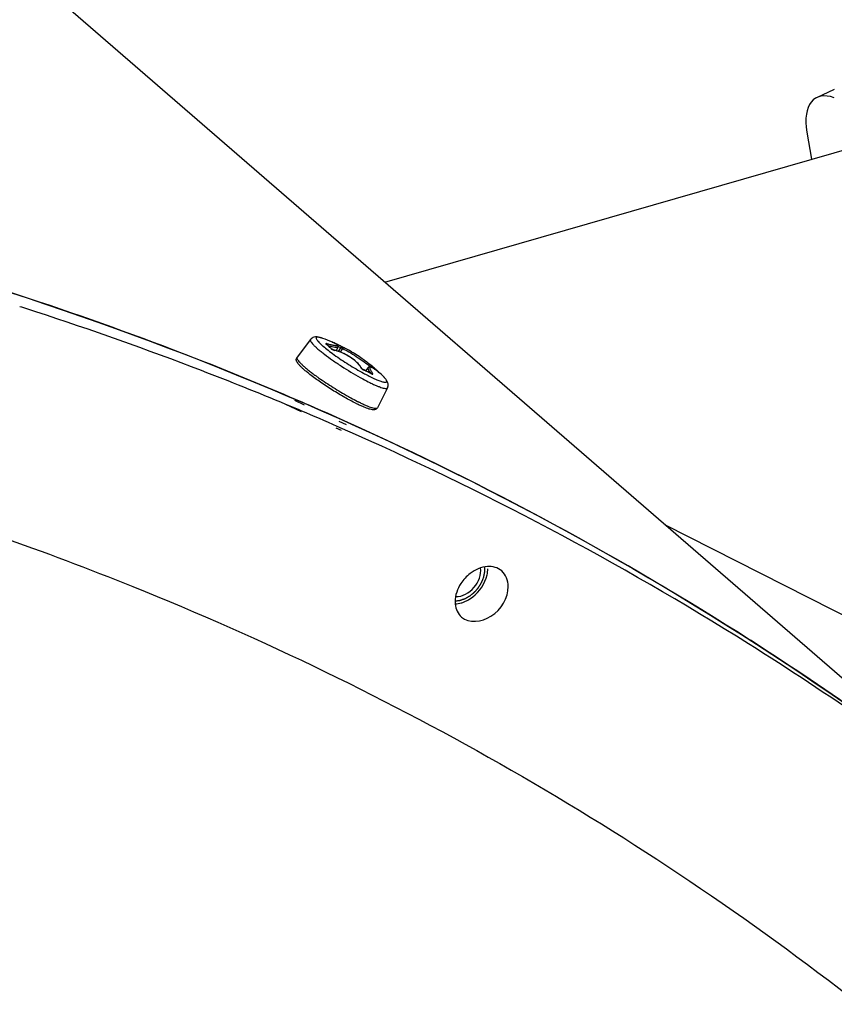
# Model space of a CAD drawing. Header units: millimetres. Extents: x 0 to 420, y 0 to 297.
# Tile 495 of 502: x 380.94 to 386.92, y 232.34 to 239.57. Entities that reach past the tile are written whole.
import ezdxf

# ---------------------------------------------------------------- set-up
doc = ezdxf.new("R2010")
doc.units = ezdxf.units.MM
doc.header["$LTSCALE"] = 23.1
doc.layers.get('0').update_dxf_attribs({"linetype": 'CONTINUOUS'})
doc.layers.add('02___PRT_ALL_AXES', color=7, linetype='CONTINUOUS')

msp = doc.modelspace()

# ---------------------------------------------------------------- linework, layer by layer
at = {"color": 7, "linetype": 'CONTINUOUS'}
for p, q in [((388.8655, 233.0977), (375.2414, 244.8965)), ((386.7874, 238.9948), (386.9169, 239.0575)), ((386.7154, 238.742), (386.7495, 238.5431)), ((383.6206, 237.6399), (387.0757, 238.6373)), ((383.074, 237.2202), (382.9755, 237.0903)), ((383.1934, 237.1819), (383.1914, 237.1836)), ((383.1924, 237.1837), (383.1919, 237.1841)), ((383.1979, 237.1792), (383.1924, 237.1837)), ((383.2043, 237.1737), (383.1979, 237.1792)), ((383.2107, 237.1681), (383.2043, 237.1737)), ((383.217, 237.1624), (383.2107, 237.1681)), ((383.2232, 237.1565), (383.217, 237.1624)), ((383.2284, 237.1515), (383.2232, 237.1565)), ((383.2288, 237.1511), (383.2284, 237.1515)), ((383.2294, 237.1506), (383.2288, 237.1511)), ((383.2301, 237.15), (383.2294, 237.1506)), ((383.231, 237.1493), (383.2301, 237.15)), ((383.2321, 237.1486), (383.231, 237.1493)), ((383.2332, 237.1479), (383.2321, 237.1486)), ((383.2345, 237.1472), (383.2332, 237.1479)), ((383.2342, 237.2011), (383.2357, 237.2004)), ((383.237, 237.1999), (383.2345, 237.201)), ((383.2358, 237.1464), (383.2345, 237.1472)), ((383.2411, 237.198), (383.2347, 237.2009)), ((383.2373, 237.1457), (383.2358, 237.1464)), ((383.2416, 237.1979), (383.237, 237.1999)), ((383.2388, 237.1449), (383.2373, 237.1457)), ((383.2386, 237.1991), (383.2387, 237.199)), ((383.2387, 237.199), (383.2386, 237.1991)), ((383.2404, 237.1442), (383.2388, 237.1449)), ((383.242, 237.1435), (383.2404, 237.1442)), ((383.2444, 237.1964), (383.2411, 237.198)), ((383.2453, 237.1962), (383.2416, 237.1978)), ((383.2416, 237.1978), (383.2425, 237.1973)), ((383.2438, 237.1429), (383.242, 237.1435)), ((383.2455, 237.1423), (383.2438, 237.1429)), ((383.2475, 237.195), (383.2444, 237.1964)), ((383.2504, 237.1939), (383.2453, 237.1962)), ((383.2471, 237.1418), (383.2455, 237.1423)), ((383.2464, 237.1415), (383.2504, 237.1403)), ((383.2486, 237.1414), (383.2471, 237.1418)), ((383.2504, 237.1935), (383.2475, 237.195)), ((383.2495, 237.1412), (383.2486, 237.1414)), ((383.2593, 237.1389), (383.2495, 237.1412)), ((383.2556, 237.1915), (383.2504, 237.1939)), ((383.2531, 237.1921), (383.2504, 237.1935)), ((383.2557, 237.1908), (383.2531, 237.1921)), ((383.2607, 237.189), (383.2556, 237.1915)), ((383.2581, 237.1895), (383.2557, 237.1908)), ((383.2603, 237.1883), (383.2581, 237.1895)), ((383.2708, 237.1356), (383.2593, 237.1389)), ((383.2623, 237.1871), (383.2603, 237.1883)), ((383.2658, 237.1866), (383.2607, 237.189)), ((383.2753, 237.165), (383.2621, 237.1381)), ((383.2642, 237.1859), (383.2623, 237.1871)), ((383.2659, 237.1848), (383.2642, 237.1859)), ((383.2695, 237.1848), (383.2658, 237.1866)), ((383.2675, 237.1837), (383.2659, 237.1848)), ((383.2689, 237.1826), (383.2675, 237.1837)), ((383.2703, 237.1815), (383.2689, 237.1826)), ((383.2731, 237.183), (383.2695, 237.1848)), ((383.2715, 237.1803), (383.2703, 237.1815)), ((383.2825, 237.1317), (383.2708, 237.1356)), ((383.2727, 237.1791), (383.2715, 237.1803)), ((383.2737, 237.1778), (383.2727, 237.1791)), ((383.2781, 237.1804), (383.2731, 237.183)), ((383.2747, 237.1763), (383.2737, 237.1778)), ((383.2756, 237.1745), (383.2747, 237.1763)), ((383.2753, 237.165), (383.2762, 237.1674)), ((383.2762, 237.1723), (383.2756, 237.1745)), ((383.2765, 237.1699), (383.2762, 237.1723)), ((383.2762, 237.1674), (383.2765, 237.1699)), ((383.2832, 237.1779), (383.2781, 237.1804)), ((383.2799, 237.1326), (383.2972, 237.1586)), ((383.2799, 237.1326), (383.2972, 237.1586)), ((383.2882, 237.1752), (383.2832, 237.1779)), ((383.2932, 237.1726), (383.2882, 237.1752)), ((383.2987, 237.1696), (383.2932, 237.1726)), ((383.2937, 237.1275), (383.311, 237.1535)), ((383.3009, 237.1684), (383.2987, 237.1696)), ((383.3033, 237.1672), (383.3009, 237.1684)), ((383.3057, 237.1659), (383.3033, 237.1672)), ((383.3083, 237.1646), (383.3057, 237.1659)), ((383.3108, 237.1633), (383.3083, 237.1646)), ((383.3132, 237.1621), (383.3108, 237.1633)), ((383.3155, 237.161), (383.3132, 237.1621)), ((383.3176, 237.16), (383.3155, 237.161)), ((383.3194, 237.1591), (383.3176, 237.16)), ((383.321, 237.1584), (383.3194, 237.1591)), ((383.322, 237.1579), (383.321, 237.1584)), ((383.3285, 237.1549), (383.322, 237.1579)), ((383.3367, 237.1509), (383.3285, 237.1549)), ((383.3454, 237.1464), (383.3367, 237.1509)), ((383.3545, 237.1414), (383.3454, 237.1464)), ((383.364, 237.1361), (383.3545, 237.1414)), ((383.3739, 237.1303), (383.364, 237.1361)), ((383.2944, 237.1273), (383.2825, 237.1317)), ((383.3063, 237.1223), (383.2944, 237.1273)), ((383.3182, 237.1169), (383.3063, 237.1223)), ((383.3301, 237.1109), (383.3182, 237.1169)), ((383.3418, 237.1046), (383.3301, 237.1109)), ((383.3534, 237.0979), (383.3418, 237.1046)), ((383.3646, 237.0908), (383.3534, 237.0979)), ((383.3756, 237.0834), (383.3646, 237.0908)), ((383.3739, 237.1303), (383.378, 237.1279)), ((383.3861, 237.0758), (383.3756, 237.0834)), ((383.3962, 237.0679), (383.3861, 237.0758)), ((383.4057, 237.0599), (383.3962, 237.0679)), ((383.4147, 237.0517), (383.4057, 237.0599)), ((383.423, 237.0434), (383.4147, 237.0517)), ((383.4306, 237.0351), (383.423, 237.0434)), ((383.4374, 237.0268), (383.4306, 237.0351)), ((383.4434, 237.0184), (383.4374, 237.0268)), ((383.4481, 237.0108), (383.4434, 237.0184)), ((383.4486, 237.0102), (383.4481, 237.0108)), ((383.4492, 237.0094), (383.4486, 237.0102)), ((383.45, 237.0085), (383.4492, 237.0094)), ((383.451, 237.0074), (383.45, 237.0085)), ((383.4522, 237.0062), (383.451, 237.0074)), ((383.4536, 237.0049), (383.4522, 237.0062)), ((383.4551, 237.0036), (383.4536, 237.0049)), ((383.4568, 237.0022), (383.4551, 237.0036)), ((383.4585, 237.0009), (383.4568, 237.0022)), ((383.4603, 236.9998), (383.4585, 237.0009)), ((383.462, 236.9987), (383.4603, 236.9998)), ((383.4635, 236.9978), (383.462, 236.9987)), ((383.4633, 236.9972), (383.4661, 236.9957)), ((383.4649, 236.9971), (383.4635, 236.9978)), ((383.4656, 236.9968), (383.4649, 236.9971)), ((383.4786, 236.9909), (383.4656, 236.9968)), ((383.4968, 237.0141), (383.4786, 236.9909)), ((383.4797, 236.9903), (383.4786, 236.9909)), ((383.4875, 237.0541), (383.4864, 237.0549)), ((383.4954, 237.048), (383.4875, 237.0541)), ((383.5031, 237.042), (383.4954, 237.048)), ((383.497, 237.0143), (383.4968, 237.014)), ((383.4968, 237.0141), (383.4968, 237.014)), ((383.4994, 237.0166), (383.497, 237.0143)), ((383.5024, 237.0183), (383.4994, 237.0166)), ((383.5058, 237.0193), (383.5024, 237.0183)), ((383.5103, 237.0362), (383.5031, 237.042)), ((383.5091, 237.0196), (383.5058, 237.0193)), ((383.5125, 237.0193), (383.5091, 237.0196)), ((383.5161, 237.0314), (383.5103, 237.0362)), ((383.5158, 237.0185), (383.5125, 237.0193)), ((383.5144, 237.0188), (383.5153, 237.0202)), ((383.5175, 237.0179), (383.5153, 237.0202)), ((383.5193, 237.0174), (383.5158, 237.0185)), ((383.5257, 237.0234), (383.5161, 237.0314)), ((383.523, 237.0158), (383.5193, 237.0174)), ((383.527, 237.0138), (383.523, 237.0158)), ((383.534, 237.0166), (383.5257, 237.0234)), ((383.5313, 237.0114), (383.527, 237.0138)), ((383.536, 237.0086), (383.5313, 237.0114)), ((383.5404, 237.0114), (383.534, 237.0166)), ((383.541, 237.0053), (383.536, 237.0086)), ((383.5434, 237.0089), (383.5404, 237.0114)), ((383.5464, 237.0015), (383.541, 237.0053)), ((383.5463, 237.0065), (383.5434, 237.0089)), ((383.5492, 237.004), (383.5463, 237.0065)), ((383.5522, 236.9973), (383.5464, 237.0015)), ((383.552, 237.0016), (383.5492, 237.004)), ((383.5582, 236.9926), (383.5522, 236.9973)), ((383.5646, 236.9875), (383.5582, 236.9926)), ((383.0743, 236.9837), (383.0753, 236.9829)), ((383.08, 236.9793), (383.0807, 236.9788)), ((383.4848, 236.9879), (383.4797, 236.9903)), ((383.49, 236.9854), (383.4848, 236.9879)), ((383.4935, 236.9837), (383.49, 236.9854)), ((383.4952, 236.9821), (383.4932, 236.9831)), ((383.4972, 236.9819), (383.4935, 236.9837)), ((383.5023, 236.9793), (383.4972, 236.9819)), ((383.5073, 236.9767), (383.5023, 236.9793)), ((383.5123, 236.9741), (383.5073, 236.9767)), ((383.5173, 236.9715), (383.5123, 236.9741)), ((383.5208, 236.9696), (383.5173, 236.9715)), ((383.5212, 236.9725), (383.5186, 236.9712)), ((383.5223, 236.968), (383.5205, 236.969)), ((383.5212, 236.9693), (383.5208, 236.9696)), ((383.5216, 236.9689), (383.5208, 236.9696)), ((383.522, 236.9689), (383.5212, 236.9693)), ((383.5223, 236.968), (383.5216, 236.9689)), ((383.5226, 236.9687), (383.522, 236.9689)), ((383.5231, 236.9685), (383.5226, 236.9687)), ((383.5233, 236.9684), (383.5231, 236.9685)), ((383.57, 236.983), (383.5646, 236.9875)), ((383.5706, 236.9825), (383.57, 236.983)), ((383.5703, 236.9827), (383.57, 236.983)), ((383.5718, 236.9815), (383.5706, 236.9825)), ((383.5707, 236.9844), (383.571, 236.9841)), ((383.5707, 236.9844), (383.571, 236.984)), ((383.5719, 236.9822), (383.5707, 236.9824)), ((383.5719, 236.9838), (383.5712, 236.9844)), ((383.5719, 236.9838), (383.5712, 236.9844)), ((383.5724, 236.981), (383.5718, 236.9815)), ((383.5729, 236.9806), (383.5724, 236.981)), ((383.5733, 236.9802), (383.5729, 236.9806)), ((383.5742, 236.9809), (383.5731, 236.9816)), ((383.5738, 236.9799), (383.5733, 236.9802)), ((383.5742, 236.9796), (383.5738, 236.9799)), ((383.5745, 236.9794), (383.5742, 236.9796)), ((383.5747, 236.9792), (383.5745, 236.9794)), ((383.5749, 236.979), (383.5747, 236.9792)), ((383.5751, 236.9789), (383.5749, 236.979)), ((383.5751, 236.9789), (383.5751, 236.9789)), ((383.5751, 236.9789), (383.5751, 236.9789)), ((383.6392, 236.8651), (383.565, 236.72)), ((383.012, 236.7601), (382.9649, 236.7804)), ((382.9383, 236.7255), (382.8944, 236.7439)), ((383.0077, 236.6907), (382.8944, 236.7439)), ((382.9856, 236.7056), (382.9383, 236.7255)), ((383.0305, 236.7394), (382.9601, 236.7724)), ((383.0103, 236.6951), (382.9856, 236.7056)), ((383.0366, 236.7495), (383.012, 236.7601)), ((383.4188, 236.7664), (383.4196, 236.766)), ((383.3492, 236.6114), (383.2953, 236.6356)), ((383.3011, 236.5528), (383.2627, 236.5708)), ((383.3091, 236.5661), (383.2702, 236.5832)), ((383.3389, 236.5945), (383.2856, 236.6195)), ((388.6123, 234.3653), (385.6742, 235.8614))]:
    msp.add_line(p, q, dxfattribs=at)
for centre, radius, start, end in [((373.2934, 214.1179), 24.6416, 71.56024, 72.70918), ((373.4434, 213.9875), 24.642, 71.99445, 72.2853), ((373.4349, 214.5352), 24.2009, 68.51628, 71.5656), ((373.5541, 214.3194), 24.2921, 68.95946, 72.00075), ((382.7628, 236.0973), 1.2003, 66.85785, 70.4283), ((382.9012, 236.8295), 0.4578, 50.65836, 50.94944), ((382.8815, 236.8061), 0.4885, 45.27981, 50.30578), ((383.5192, 237.8219), 0.6831, 245.47531, 245.67126), ((383.2598, 237.1793), 0.0401, 256.37023, 258.00353), ((382.9387, 236.5008), 0.7491, 61.41206, 63.20474), ((382.7624, 236.0968), 1.2009, 52.92679, 59.1601), ((382.8375, 236.2227), 1.0543, 58.11213, 59.15514), ((382.7133, 236.0239), 1.2887, 53.99799, 58.09446), ((382.8333, 236.1901), 1.0837, 52.94522, 53.9661), ((373.7225, 214.763), 23.8177, 67.35068, 68.95428), ((373.608, 214.9807), 23.723, 66.77007, 68.51127), ((383.4829, 237.0299), 0.0381, 243.8468, 245.92427), ((383.1442, 236.2707), 0.7932, 63.89693, 65.95676), ((382.7629, 236.0975), 1.2, 47.65301, 48.88234), ((383.2488, 236.6542), 0.4611, 48.40091, 48.88198), ((383.2463, 236.6514), 0.4648, 45.75044, 48.39761), ((383.9425, 238.1036), 1.417, 232.26606, 232.50702), ((384.0459, 238.2389), 1.5874, 232.5449, 233.71005), ((384.2052, 238.4545), 1.8554, 233.68475, 234.34274), ((384.2987, 238.5844), 2.0154, 234.33636, 234.69383), ((383.1511, 236.2848), 0.7775, 61.63998, 63.73532), ((383.5263, 236.9595), 0.014, 123.4772, 125.10007), ((383.5391, 236.999), 0.0352, 241.44868, 243.56649), ((383.7267, 237.1685), 0.2429, 229.90778, 230.17381), ((383.2438, 236.6488), 0.4685, 45.14357, 45.6973), ((383.7003, 237.1369), 0.2016, 230.17186, 230.49184), ((382.7629, 236.0976), 1.2, 47.34007, 47.60823), ((383.5699, 236.9758), 0.00668, 61.0734, 72.59374), ((383.6748, 237.106), 0.1616, 230.48972, 230.88616), ((382.7628, 236.0975), 1.2001, 45.29891, 47.33999), ((373.6949, 215.1845), 23.5014, 65.88916, 66.5784), ((383.9746, 237.89), 1.272, 243.61482, 243.73218), ((384.0575, 238.03), 1.4159, 243.21919, 243.46634), ((384.0272, 237.9692), 1.348, 243.46617, 243.73126), ((373.8185, 214.9939), 23.5676, 66.35654, 67.04437), ((374.0313, 215.462), 23.0534, 57.88381, 66.2686), ((373.9095, 215.6459), 22.9926, 57.38728, 65.76021), ((374.3801, 216.0483), 22.3715, 52.48525, 57.84216), ((374.2424, 216.196), 22.3498, 51.97909, 57.34626)]:
    msp.add_arc(centre, radius, start, end, dxfattribs=at)
msp.add_ellipse((387.0403, 238.5617), major_axis=(-0.2631, 0.4275), ratio=0.475279, start_param=-0.530164, end_param=0.869682, dxfattribs=at)
for points, knots in [([(380.6158, 237.6464), (381.9951, 237.2171), (384.6602, 236.1235), (387.0752, 234.5497), (388.1836, 233.6648)], [0, 0, 0, 0, 0.504597, 1, 1, 1, 1]), ([(383.074, 237.2202), (383.0712, 237.2164), (383.0756, 237.2056), (383.0838, 237.1944), (383.0955, 237.1811), (383.1109, 237.1662), (383.1299, 237.1493), (383.1523, 237.1307), (383.1876, 237.1032), (383.2375, 237.067), (383.3242, 237.0088), (383.3928, 236.9673), (383.4396, 236.9412)], [0, 0, 0, 0, 0.030234, 0.058108, 0.0953, 0.14158, 0.196416, 0.259084, 0.328704, 0.484696, 0.655324, 1, 1, 1, 1]), ([(383.1649, 237.2282), (383.1575, 237.2308), (383.1435, 237.2353), (383.1215, 237.2398), (383.1017, 237.2388), (383.085, 237.2316), (383.0773, 237.2245), (383.074, 237.2202)], [0, 0, 0, 0, 0.238586, 0.451461, 0.685952, 0.834173, 1, 1, 1, 1]), ([(383.1649, 237.2282), (383.1601, 237.2299), (383.1512, 237.2328), (383.1392, 237.2359), (383.1296, 237.2373), (383.1225, 237.2371), (383.1173, 237.2345), (383.116, 237.229), (383.1183, 237.2228), (383.123, 237.2152), (383.1303, 237.2061), (383.1402, 237.1954), (383.1527, 237.1834), (383.1738, 237.1648), (383.2054, 237.1393), (383.2327, 237.119), (383.2476, 237.1084)], [0, 0, 0, 0, 0.065556, 0.118911, 0.159934, 0.18923, 0.209453, 0.228292, 0.254721, 0.292463, 0.342475, 0.404776, 0.478973, 0.564416, 0.765566, 1, 1, 1, 1]), ([(383.1972, 237.1888), (383.1961, 237.1891), (383.1941, 237.1896), (383.1914, 237.1899), (383.1893, 237.19), (383.1878, 237.1897), (383.1868, 237.1889), (383.1871, 237.1876), (383.1881, 237.1864), (383.1891, 237.1855), (383.1896, 237.185)], [0, 0, 0, 0, 0.213841, 0.392046, 0.52936, 0.624599, 0.687711, 0.754163, 0.855718, 1, 1, 1, 1]), ([(383.1972, 237.1888), (383.2056, 237.1867), (383.2177, 237.1838), (383.2332, 237.1805), (383.243, 237.1787), (383.2514, 237.1774), (383.2584, 237.1766), (383.2638, 237.1764), (383.2676, 237.1767), (383.27, 237.1775), (383.2707, 237.1787), (383.2707, 237.1796), (383.2702, 237.1806), (383.2688, 237.1823), (383.266, 237.1846), (383.2613, 237.1877), (383.2522, 237.1928), (383.2444, 237.1965), (383.2387, 237.199)], [0, 0, 0, 0, 0.228704, 0.328022, 0.415736, 0.490816, 0.552425, 0.599994, 0.63342, 0.653876, 0.661109, 0.668574, 0.678045, 0.690438, 0.725244, 0.774007, 0.836498, 1, 1, 1, 1]), ([(383.1972, 237.1888), (383.1983, 237.1879), (383.1995, 237.1841), (383.1992, 237.1806), (383.1987, 237.1786)], [0, 0, 0, 0, 0.421642, 1, 1, 1, 1]), ([(383.2019, 237.1758), (383.2116, 237.1732), (383.2288, 237.1689), (383.2491, 237.1648), (383.2617, 237.1632), (383.2683, 237.1629), (383.2726, 237.1632), (383.2749, 237.1642), (383.2753, 237.165)], [0, 0, 0, 0, 0.399544, 0.708591, 0.82339, 0.909664, 0.96727, 1, 1, 1, 1]), ([(383.2252, 237.1531), (383.2255, 237.1528), (383.2273, 237.1511), (383.2293, 237.1498), (383.2309, 237.1487)], [0, 0, 0, 0, 0.216119, 1, 1, 1, 1]), ([(383.2309, 237.1487), (383.2321, 237.148), (383.237, 237.1451), (383.2423, 237.1428), (383.2464, 237.1415)], [0, 0, 0, 0, 0.241271, 1, 1, 1, 1]), ([(383.4448, 237.014), (383.441, 237.0206), (383.4313, 237.0341), (383.4055, 237.0611), (383.3644, 237.0925), (383.3098, 237.1222), (383.2706, 237.136), (383.2515, 237.1401)], [0, 0, 0, 0, 0.097102, 0.210927, 0.474364, 0.751832, 1, 1, 1, 1]), ([(383.2968, 237.1706), (383.2984, 237.1697), (383.2996, 237.1663), (383.2988, 237.1621), (383.2978, 237.1597), (383.2972, 237.1586)], [0, 0, 0, 0, 0.413719, 0.693391, 1, 1, 1, 1]), ([(383.311, 237.1535), (383.3101, 237.1538), (383.3054, 237.1553), (383.3008, 237.1571), (383.2972, 237.1586)], [0, 0, 0, 0, 0.204101, 1, 1, 1, 1]), ([(383.311, 237.1535), (383.3261, 237.1464), (383.3596, 237.1277), (383.4116, 237.0953), (383.4652, 237.0587), (383.4997, 237.0329), (383.5153, 237.0202)], [0, 0, 0, 0, 0.203931, 0.470934, 0.753289, 1, 1, 1, 1]), ([(383.322, 237.1579), (383.3202, 237.1587), (383.3154, 237.1586), (383.3122, 237.1554), (383.311, 237.1535)], [0, 0, 0, 0, 0.469076, 1, 1, 1, 1]), ([(383.0705, 236.9633), (383.0624, 236.9696), (383.0473, 236.9816), (383.0264, 236.9994), (383.0085, 237.0157), (382.9939, 237.0304), (382.9825, 237.044), (382.9737, 237.0573), (382.9696, 237.0701), (382.9706, 237.0817), (382.9735, 237.0876), (382.9755, 237.0903)], [0, 0, 0, 0, 0.180211, 0.342281, 0.484634, 0.606608, 0.709252, 0.797675, 0.887362, 0.941098, 1, 1, 1, 1]), ([(382.9755, 237.0903), (382.9727, 237.0866), (382.9766, 237.0759), (382.9845, 237.0649), (382.9957, 237.052), (383.0104, 237.0374), (383.0287, 237.0208), (383.0503, 237.0026), (383.066, 236.9901), (383.0743, 236.9837)], [0, 0, 0, 0, 0.093227, 0.177816, 0.290486, 0.43073, 0.597135, 0.787704, 1, 1, 1, 1]), ([(383.2476, 237.1084), (383.2822, 237.0835), (383.3533, 237.0362), (383.4267, 236.9928), (383.4641, 236.9724)], [0, 0, 0, 0, 0.500265, 1, 1, 1, 1]), ([(383.4448, 237.014), (383.4451, 237.0136), (383.4461, 237.0119), (383.4474, 237.0103), (383.4484, 237.0092)], [0, 0, 0, 0, 0.220157, 1, 1, 1, 1]), ([(383.4484, 237.0092), (383.4494, 237.008), (383.4539, 237.0035), (383.4591, 236.9997), (383.4633, 236.9972)], [0, 0, 0, 0, 0.23747, 1, 1, 1, 1]), ([(383.4968, 237.014), (383.4957, 237.0126), (383.4955, 237.0072), (383.5006, 236.9933), (383.5077, 236.982), (383.5133, 236.9736)], [0, 0, 0, 0, 0.121641, 0.324326, 1, 1, 1, 1]), ([(383.57, 236.983), (383.5636, 236.9883), (383.552, 236.9976), (383.5377, 237.0076), (383.5278, 237.0132), (383.522, 237.0158), (383.5173, 237.0172), (383.5135, 237.0174), (383.5107, 237.0158), (383.5096, 237.0125), (383.51, 237.0085), (383.5116, 237.0033), (383.5143, 236.997), (383.5198, 236.9864), (383.525, 236.9782), (383.5288, 236.9725)], [0, 0, 0, 0, 0.210182, 0.378529, 0.444819, 0.498473, 0.539587, 0.569442, 0.592332, 0.616957, 0.6506, 0.696095, 0.754133, 0.824549, 1, 1, 1, 1]), ([(383.5161, 237.0314), (383.5174, 237.0303), (383.5185, 237.0258), (383.5166, 237.0221), (383.5153, 237.0202)], [0, 0, 0, 0, 0.431672, 1, 1, 1, 1]), ([(383.5385, 237.0129), (383.5373, 237.0139), (383.5338, 237.0149), (383.5305, 237.0137), (383.529, 237.0127)], [0, 0, 0, 0, 0.467424, 1, 1, 1, 1]), ([(383.4093, 236.7505), (383.381, 236.7645), (383.3222, 236.7963), (383.2347, 236.8487), (383.1496, 236.9047), (383.0954, 236.9439), (383.0705, 236.9633)], [0, 0, 0, 0, 0.236858, 0.500013, 0.763161, 1, 1, 1, 1]), ([(383.1339, 236.9396), (383.1689, 236.9149), (383.2406, 236.8672), (383.3144, 236.8231), (383.352, 236.802)], [0, 0, 0, 0, 0.498589, 1, 1, 1, 1]), ([(383.4396, 236.9412), (383.4457, 236.9378), (383.4691, 236.925), (383.4928, 236.9126), (383.5104, 236.9039)], [0, 0, 0, 0, 0.263941, 1, 1, 1, 1]), ([(383.4641, 236.9724), (383.4685, 236.97), (383.4855, 236.9609), (383.5025, 236.9521), (383.5153, 236.9458)], [0, 0, 0, 0, 0.262012, 1, 1, 1, 1]), ([(383.5153, 236.9458), (383.5274, 236.9398), (383.5497, 236.9292), (383.5768, 236.918), (383.5954, 236.9117), (383.6065, 236.9086), (383.6158, 236.9068), (383.6232, 236.9063), (383.6287, 236.907), (383.6326, 236.9095), (383.6336, 236.914), (383.6321, 236.9192), (383.6287, 236.9254), (383.6233, 236.9328), (383.6159, 236.9414), (383.6102, 236.9473), (383.607, 236.9505)], [0, 0, 0, 0, 0.231981, 0.422873, 0.501153, 0.56732, 0.621144, 0.662782, 0.69322, 0.71564, 0.737454, 0.766559, 0.806606, 0.858776, 0.923303, 1, 1, 1, 1]), ([(383.5288, 236.9725), (383.5283, 236.9728), (383.5259, 236.9737), (383.5231, 236.9732), (383.5212, 236.9725)], [0, 0, 0, 0, 0.225671, 1, 1, 1, 1]), ([(383.5235, 236.9674), (383.5249, 236.9667), (383.5269, 236.9658), (383.5303, 236.9656), (383.5311, 236.9673), (383.5308, 236.9687), (383.5301, 236.9705), (383.5293, 236.9718), (383.5288, 236.9725)], [0, 0, 0, 0, 0.333492, 0.516523, 0.589813, 0.68846, 0.824893, 1, 1, 1, 1]), ([(383.5729, 236.9806), (383.5742, 236.9795), (383.5795, 236.9753), (383.5753, 236.9798), (383.5742, 236.9809)], [0, 0, 0, 0, 0.541941, 1, 1, 1, 1]), ([(383.6392, 236.8651), (383.6417, 236.87), (383.6447, 236.88), (383.644, 236.8981), (383.6362, 236.9164), (383.6227, 236.9343), (383.6125, 236.945), (383.607, 236.9505)], [0, 0, 0, 0, 0.16582, 0.314047, 0.54854, 0.761415, 1, 1, 1, 1]), ([(383.5104, 236.9039), (383.5192, 236.8996), (383.5359, 236.8916), (383.5598, 236.881), (383.581, 236.8725), (383.5991, 236.8662), (383.6144, 236.8622), (383.6268, 236.8601), (383.6373, 236.8613), (383.6392, 236.8651)], [0, 0, 0, 0, 0.212416, 0.402885, 0.569068, 0.709065, 0.821552, 0.906091, 1, 1, 1, 1]), ([(383.352, 236.802), (383.3578, 236.7988), (383.3799, 236.7865), (383.4023, 236.7747), (383.4189, 236.7663)], [0, 0, 0, 0, 0.261519, 1, 1, 1, 1]), ([(383.565, 236.72), (383.5635, 236.717), (383.5594, 236.7119), (383.5496, 236.706), (383.5363, 236.7041), (383.5207, 236.7061), (383.5038, 236.7104), (383.4845, 236.717), (383.4624, 236.7257), (383.4378, 236.7366), (383.4206, 236.7449), (383.4117, 236.7493)], [0, 0, 0, 0, 0.059201, 0.113363, 0.203706, 0.292354, 0.394897, 0.516577, 0.658527, 0.82019, 1, 1, 1, 1]), ([(383.4306, 236.7604), (383.4398, 236.7559), (383.4572, 236.7476), (383.4821, 236.7365), (383.5043, 236.7276), (383.5231, 236.7211), (383.5391, 236.7169), (383.552, 236.7148), (383.5629, 236.716), (383.565, 236.72)], [0, 0, 0, 0, 0.212474, 0.402989, 0.569172, 0.709157, 0.821611, 0.90612, 1, 1, 1, 1])]:
    msp.add_open_spline(points, degree=3, knots=knots, dxfattribs=at)
for points in [[(383.1896, 237.185), (383.1906, 237.1848), (383.1916, 237.1844), (383.1924, 237.1837)], [(383.2252, 237.1531), (383.2263, 237.1529), (383.2275, 237.1523), (383.2284, 237.1515)], [(383.2515, 237.1401), (383.251, 237.1406), (383.2502, 237.141), (383.2495, 237.1412)], [(383.4448, 237.014), (383.446, 237.0134), (383.4472, 237.0125), (383.4478, 237.0113)], [(383.4674, 236.9951), (383.467, 236.9958), (383.4663, 236.9965), (383.4656, 236.9968)]]:
    msp.add_open_spline(points, degree=3, dxfattribs=at)
at = {"color": 2, "linetype": 'CONTINUOUS'}
msp.add_open_spline([(384.1353, 235.3022), (384.1387, 235.3027), (384.1456, 235.3036), (384.1541, 235.3047), (384.16, 235.3055), (384.1635, 235.306), (384.166, 235.3063), (384.1681, 235.3066), (384.1699, 235.3068), (384.1709, 235.307), (384.1718, 235.3071), (384.1727, 235.3074), (384.1742, 235.3079), (384.1772, 235.309), (384.1816, 235.3105), (384.1869, 235.3124), (384.1921, 235.3142), (384.1965, 235.3157), (384.2, 235.317), (384.2026, 235.3179), (384.2048, 235.3186), (384.2066, 235.3192), (384.2079, 235.3197), (384.209, 235.32), (384.2098, 235.3206), (384.2107, 235.321), (384.2117, 235.3216), (384.2142, 235.3231), (384.218, 235.3253), (384.2231, 235.3282), (384.2282, 235.3311), (384.2332, 235.334), (384.2374, 235.3364), (384.2408, 235.3383), (384.2427, 235.3394), (384.244, 235.3401), (384.2446, 235.3405), (384.2452, 235.3409), (384.246, 235.3415), (384.247, 235.3423), (384.2485, 235.3436), (384.2504, 235.3452), (384.2535, 235.3478), (384.2574, 235.351), (384.262, 235.3548), (384.2666, 235.3586), (384.2705, 235.3618), (384.2736, 235.3644), (384.2755, 235.366), (384.2771, 235.3672), (384.278, 235.368), (384.2787, 235.3688), (384.2794, 235.3696), (384.2805, 235.3709), (384.2822, 235.3728), (384.2848, 235.3759), (384.2882, 235.3797), (384.2922, 235.3843), (384.2961, 235.3888), (384.2995, 235.3927), (384.3021, 235.3957), (384.3038, 235.3976), (384.305, 235.399), (384.3056, 235.3997), (384.3063, 235.4005), (384.307, 235.4015), (384.308, 235.4033), (384.3093, 235.4054), (384.3114, 235.4088), (384.3141, 235.4131), (384.3172, 235.4182), (384.3204, 235.4233), (384.323, 235.4276), (384.3251, 235.431), (384.3264, 235.4331), (384.3275, 235.4348), (384.3281, 235.4359), (384.3287, 235.4367), (384.329, 235.4374), (384.3293, 235.4381), (384.3298, 235.4394), (384.3306, 235.4414), (384.3321, 235.4449), (384.3338, 235.4494), (384.336, 235.4547), (384.3382, 235.46), (384.3403, 235.4654), (384.3419, 235.4694), (384.343, 235.472), (384.3435, 235.4731), (384.3438, 235.474), (384.3442, 235.4749), (384.3444, 235.4761), (384.3447, 235.4774), (384.3451, 235.4792), (384.3455, 235.4815), (384.3461, 235.4843), (384.3468, 235.4879), (384.3478, 235.4924), (384.3489, 235.4979), (384.35, 235.5034), (384.3509, 235.5079), (384.3516, 235.5111), (384.3519, 235.5127), (384.3522, 235.5136), (384.3521, 235.5145), (384.3521, 235.5156), (384.3521, 235.5174), (384.3521, 235.5196), (384.3521, 235.5223), (384.3521, 235.5258), (384.3521, 235.532), (384.3521, 235.5409), (384.352, 235.5479), (384.352, 235.5515)], degree=3, knots=[0, 0, 0, 0, 0.03125, 0.0625, 0.078125, 0.085938, 0.09375, 0.101562, 0.105469, 0.109375, 0.111328, 0.113281, 0.117188, 0.125, 0.140625, 0.15625, 0.171875, 0.1875, 0.195312, 0.203125, 0.210938, 0.214844, 0.21875, 0.222656, 0.224609, 0.226562, 0.230469, 0.234375, 0.25, 0.265625, 0.28125, 0.296875, 0.3125, 0.320312, 0.328125, 0.330078, 0.332031, 0.333984, 0.335938, 0.339844, 0.34375, 0.351562, 0.359375, 0.375, 0.390625, 0.40625, 0.421875, 0.429688, 0.4375, 0.441406, 0.445312, 0.447266, 0.449219, 0.453125, 0.460938, 0.46875, 0.484375, 0.5, 0.515625, 0.53125, 0.539062, 0.546875, 0.550781, 0.552734, 0.554688, 0.558594, 0.5625, 0.570312, 0.578125, 0.59375, 0.609375, 0.625, 0.640625, 0.648438, 0.65625, 0.660156, 0.664062, 0.666016, 0.667969, 0.669922, 0.671875, 0.679688, 0.6875, 0.703125, 0.71875, 0.734375, 0.75, 0.765625, 0.769531, 0.773438, 0.775391, 0.777344, 0.78125, 0.785156, 0.789062, 0.796875, 0.804688, 0.8125, 0.828125, 0.84375, 0.859375, 0.875, 0.882812, 0.886719, 0.888672, 0.890625, 0.894531, 0.898438, 0.90625, 0.914062, 0.921875, 0.9375, 0.96875, 1, 1, 1, 1], dxfattribs=at)
at = {"layer": '02___PRT_ALL_AXES', "color": 7, "linetype": 'CONTINUOUS'}
for centre, radius, start, end in [((384.4256, 235.2696), 0.2958, 127.63283, 137.3516), ((384.4274, 235.268), 0.2983, 137.35175, 147.03126), ((384.3189, 235.2964), 0.1842, 179.98014, 185.18544)]:
    msp.add_arc(centre, radius, start, end, dxfattribs=at)
for points, knots in [([(379.7909, 236.1019), (380.461, 235.9004), (383.0573, 234.9943), (385.4882, 233.6072), (387.101, 232.3432)], [0, 0, 0, 0, 0.254572, 1, 1, 1, 1]), ([(384.139, 235.3337), (384.1891, 235.3332), (384.2878, 235.3889), (384.3289, 235.4946), (384.3213, 235.5441)], [0, 0, 0, 0, 0.499973, 1, 1, 1, 1]), ([(384.3692, 235.493), (384.3709, 235.5007), (384.3735, 235.5159), (384.3744, 235.5313), (384.3744, 235.5389)], [0, 0, 0, 0, 0.509074, 1, 1, 1, 1]), ([(384.1821, 235.1827), (384.2364, 235.1357), (384.4382, 235.1643), (384.5244, 235.3246), (384.5244, 235.409)], [0, 0, 0, 0, 0.459695, 1, 1, 1, 1]), ([(384.1367, 235.2802), (384.1438, 235.2806), (384.1583, 235.2824), (384.1724, 235.2858), (384.1795, 235.2878)], [0, 0, 0, 0, 0.49206, 1, 1, 1, 1]), ([(384.1795, 235.2878), (384.1869, 235.2899), (384.2017, 235.295), (384.2159, 235.3016), (384.2229, 235.3052)], [0, 0, 0, 0, 0.493397, 1, 1, 1, 1])]:
    msp.add_open_spline(points, degree=3, knots=knots, dxfattribs=at)
for points in [[(384.3724, 235.5552), (384.3267, 235.5523), (384.2813, 235.5318), (384.245, 235.5039)], [(384.4769, 235.5228), (384.4493, 235.5467), (384.4088, 235.5575), (384.3724, 235.5552)], [(384.2641, 235.3315), (384.3149, 235.3707), (384.3554, 235.4303), (384.3692, 235.493)], [(384.5244, 235.409), (384.5244, 235.4501), (384.5079, 235.4958), (384.4769, 235.5228)], [(384.1772, 235.4303), (384.1517, 235.391), (384.1347, 235.3433), (384.1347, 235.2965)], [(384.2229, 235.3052), (384.2374, 235.3127), (384.2512, 235.3216), (384.2641, 235.3315)], [(384.1354, 235.2798), (384.1387, 235.244), (384.155, 235.2063), (384.1821, 235.1827)]]:
    msp.add_open_spline(points, degree=3, dxfattribs=at)

doc.saveas('drawing.dxf')
